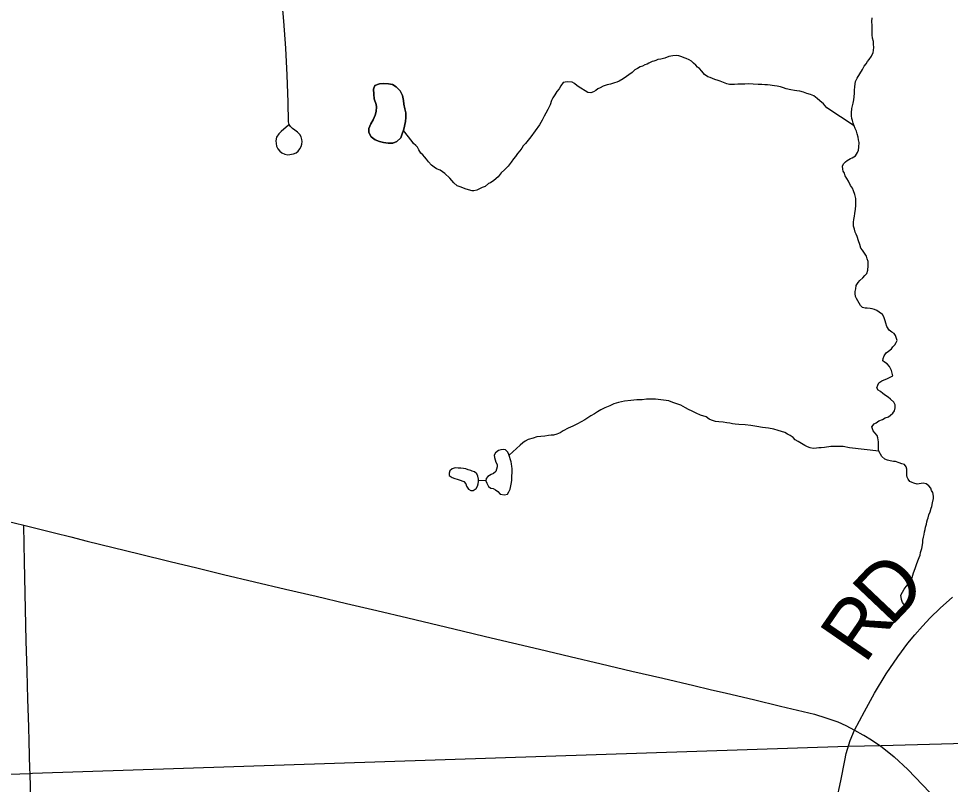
# Model space of a CAD drawing. Extents: x 103424 to 286016, y 38711 to 110967.
# Drawn here: x 157992 to 162840, y 97551 to 101537 of the extents above; entities that cross this region are included whole.
import ezdxf

# ---------------------------------------------------------------- set-up
doc = ezdxf.new("R2010")
doc.units = 0
for name, color, linetype in [('GM_X_Corporation', 7, 'Continuous'), ('GM_X_County_Road', 7, 'Continuous'), ('GM_X_County_Road_Text', 7, 'Continuous'), ('GM_X_Minor_Lake', 7, 'Continuous'), ('GM_X_Minor_River', 7, 'Continuous'), ('GM_X_Township_Road', 7, 'Continuous')]:
    doc.layers.add(name, color=color, linetype=linetype)

msp = doc.modelspace()

# ---------------------------------------------------------------- linework, layer by layer
at = {"layer": 'GM_X_Corporation'}
msp.add_lwpolyline([(173175.4, 110967.2), (148354.5, 110967.2), (148366.5, 110284), (148366.4, 110242.2), (148494.2, 102114.7), (148500.5, 101714.1), (148505.8, 101377.4), (148509.9, 101119.2), (148594.2, 97294.7), (158050.5, 97608.1), (158064.2, 97608.5), (162306.4, 97749.1), (162479.3, 97753.8), (165116.9, 97825.6), (173478.4, 98058.2), (173457.5, 99090), (173443.3, 99817.2), (173398.5, 101988.3), (173365.2, 103570.9), (173327.2, 105148.6), (173218, 109584.4)], close=True, dxfattribs=at)
msp.add_lwpolyline([(148594.2, 97294.7), (158050.5, 97608.1), (158064.2, 97608.5), (162306.4, 97749.1), (162479.3, 97753.8), (165116.9, 97825.6), (173478.4, 98058.2), (173550.7, 94746.5), (173649.8, 90059.6), (173693.6, 87690.3), (173775.2, 84514.7), (174054.1, 73155.3), (174066.9, 72315.5), (174070.5, 72208.9), (173777.3, 72202), (169136.7, 72130.4), (166950.9, 72068.3), (161596.3, 71930.5), (161287.7, 71923.7), (157064.3, 71829.7), (151578, 71707.7), (149073.5, 71652)], dxfattribs=at)
at = {"layer": 'GM_X_County_Road'}
for points in [[(157932.1, 98921.7), (158019.1, 98900.2)], [(158019.1, 98900.2), (158179.2, 98860), (158263.9, 98838.7), (158348.7, 98817.5), (158484.3, 98784.1), (158619.9, 98750.7), (158780.3, 98711.5), (158919.5, 98677.5), (159058.7, 98643.5), (159219.4, 98605.6), (159380.1, 98567.7), (159540.7, 98529.9), (159698.6, 98492.7), (159856.5, 98455.5), (160017, 98417.3), (160177.6, 98379.1), (160299.4, 98350.1), (160421.2, 98321.1), (160561.3, 98287.6), (160701.4, 98254.1), (160862.1, 98216.3), (161022.7, 98178.5), (161183.4, 98140.7), (161344.1, 98102.9), (161504.8, 98065.1), (161589.9, 98045.1), (161675.1, 98025.1), (161815.7, 97991.8), (161956.4, 97958.6), (162074.8, 97929.8), (162133, 97915.8), (162192.7, 97898), (162254.9, 97876.6), (162296.6, 97857.2), (162342, 97833)], [(162298.1, 97710.7), (162318.6, 97779.5), (162342, 97833), (162394.1, 97929.5), (162446.2, 98025.9), (162506.6, 98125.5), (162566.8, 98214.7), (162618.5, 98285.4), (162655.4, 98329.5), (162695.7, 98375), (162735.3, 98418.1), (162787.6, 98468.5), (162851.5, 98525)], [(162342, 97833), (162385.5, 97809.4), (162390, 97806.8)], [(162390, 97806.8), (162429.7, 97783.4), (162478, 97750.2), (162519.8, 97717.5)], [(162248.4, 97464.5), (162269.5, 97569.8), (162290.7, 97675.1), (162298.1, 97710.7)], [(162519.8, 97717.5), (162548.5, 97693.4), (162619.4, 97628.6), (162732.9, 97508.7)]]:
    msp.add_lwpolyline(points, dxfattribs=at)
at = {"layer": 'GM_X_Minor_Lake'}
for points in [[(159854.6, 101078.4), (159852.5, 101090.5), (159842.4, 101118.7), (159840.3, 101142.9), (159838.2, 101169.2), (159846.2, 101189.4), (159870.4, 101197.6), (159892.6, 101199.7), (159916.8, 101197.7), (159937, 101193.8), (159957.3, 101181.7), (159977.5, 101161.6), (159989.7, 101137.4), (159993.8, 101111.2), (159995.8, 101091), (160002, 101066.8), (160006.1, 101046.6), (160006.1, 101022.4), (160004.2, 101002.1), (159996.2, 100961.7), (159988.2, 100937.5), (159980.2, 100917.2), (159960, 100897), (159939.9, 100888.8), (159915.6, 100888.8), (159891.4, 100892.7), (159869.2, 100896.7), (159847, 100906.7), (159826.7, 100920.8), (159814.6, 100945), (159814.5, 100965.1), (159824.5, 100989.4), (159836.6, 101009.7), (159846.6, 101033.9), (159852.6, 101054.1), (159854.6, 101078.4)], [(160006.1, 101022.4), (160006.1, 101046.6), (160002, 101066.8), (159995.8, 101091), (159993.8, 101111.2), (159989.7, 101137.4), (159977.5, 101161.6), (159957.3, 101181.7), (159937, 101193.8), (159916.8, 101197.7), (159892.6, 101199.7), (159870.4, 101197.6), (159846.2, 101189.4), (159838.2, 101169.2), (159840.3, 101142.9), (159842.4, 101118.7), (159852.5, 101090.5), (159854.6, 101078.4)], [(159854.6, 101078.4), (159852.6, 101054.1), (159846.6, 101033.9), (159836.6, 101009.7), (159824.5, 100989.4), (159814.5, 100965.1), (159814.6, 100945), (159826.7, 100920.8), (159847, 100906.7), (159869.2, 100896.7), (159891.4, 100892.7), (159915.6, 100888.8), (159939.9, 100888.8), (159960, 100897), (159980.2, 100917.2), (159988.2, 100937.5), (159996.2, 100961.7), (160004.2, 101002.1), (160006.1, 101022.4)], [(160556.3, 99121.6), (160558.5, 99133.7), (160559.7, 99194.2), (160557.9, 99206.3), (160556.1, 99218.5), (160554.3, 99230.6), (160543, 99267.1), (160537.2, 99279.3), (160525.3, 99291.7), (160513.3, 99293.9), (160501.2, 99292.1), (160489.1, 99288.3), (160472.7, 99276.5), (160466.5, 99264.5), (160468.3, 99252.4), (160475.8, 99228), (160481.6, 99215.8), (160481.4, 99203.7), (160479.2, 99191.7), (160474.9, 99179.6), (160462.7, 99169.8), (160450.5, 99163.9), (160434.2, 99154.2), (160423.9, 99142.3), (160423.7, 99130.1), (160427.5, 99118), (160437.2, 99101.7)], [(160348.3, 99182.6), (160344.3, 99184.1), (160330.3, 99188.4), (160318.3, 99192.6), (160306.2, 99194.9), (160292.2, 99197.1), (160278.2, 99197.4), (160264.1, 99197.7), (160247.9, 99193.9), (160235.6, 99182.1), (160231.4, 99170), (160233.1, 99157.9), (160247, 99147.5)], [(160247, 99147.5), (160261, 99143.3), (160273, 99139), (160285, 99136.8), (160309, 99128.2), (160318.8, 99116), (160322.6, 99103.8), (160332.3, 99087.5), (160344.3, 99081.2), (160356.3, 99081), (160372.6, 99090.8), (160378.9, 99102.7), (160383.2, 99114.8), (160385.4, 99126.8), (160385.6, 99138.9), (160381.9, 99155.1), (160376.1, 99167.3), (160364.2, 99177.6), (160352.3, 99181.9), (160348.3, 99182.6)], [(160437.2, 99101.7), (160449.1, 99093.4), (160461.1, 99091.1), (160473.1, 99084.8), (160484.9, 99074.5), (160496.8, 99062.2), (160520.8, 99057.7), (160535, 99061.5), (160543.3, 99073.5), (160549.6, 99087.5), (160556.3, 99121.6)]]:
    msp.add_lwpolyline(points, dxfattribs=at)
at = {"layer": 'GM_X_Minor_River'}
msp.add_line((160423.7, 99133), (160385.5, 99130.1), dxfattribs=at)
for points in [[(162325.9, 101030.8), (162325.6, 101047), (162327.2, 101069.2), (162331, 101083.4), (162334.8, 101097.6), (162338.5, 101113.9), (162340.3, 101130), (162342, 101148.3), (162341.7, 101164.4), (162343.4, 101182.6), (162345.1, 101196.8), (162346.9, 101209), (162354.7, 101227.3), (162382.1, 101272.2), (162391.9, 101288.6), (162401.8, 101300.8), (162409.6, 101313.1), (162417.5, 101323.3), (162429.3, 101341.7), (162439.1, 101360.1), (162440.9, 101370.2), (162442.6, 101388.4), (162440.3, 101402.5), (162440, 101418.7), (162435.7, 101434.8), (162433.4, 101452.9), (162433, 101471.1), (162432.7, 101487.3), (162432.5, 101501.4), (162432.1, 101521.6), (162433.8, 101541.8)], [(162339, 100978.5), (162198, 101073), (162179.5, 101092.8), (162161.1, 101108.7), (162146.7, 101120.5), (162130.3, 101134.4), (162112, 101142.1), (162093.8, 101147.9), (162075.5, 101153.6), (162057.2, 101159.3), (162041.1, 101161.1), (162028.9, 101162.9), (162010.7, 101166.6), (161986.4, 101172.2), (161972.2, 101176), (161956, 101181.7), (161939.7, 101185.5), (161925.6, 101187.3), (161913.4, 101189.1), (161903.3, 101190.9), (161889.2, 101192.7), (161875, 101192.4), (161858.9, 101194.1), (161840.7, 101193.8), (161814.5, 101195.4), (161792.2, 101197), (161770, 101196.6), (161749.9, 101196.2), (161733.7, 101195.9), (161717.6, 101193.6), (161703.5, 101193.4), (161691.4, 101193.2), (161677.2, 101197), (161642.7, 101210.5), (161632.5, 101214.3), (161614.2, 101220.1), (161602, 101225.9), (161589.8, 101229.7), (161577.7, 101233.6), (161561.3, 101245.4), (161546.9, 101263.3), (161534.5, 101277.2), (161524.3, 101285.1), (161516, 101295.1), (161503.7, 101305), (161493.5, 101314.9), (161481.2, 101322.7), (161465, 101328.5), (161454.8, 101332.4), (161442.6, 101338.2), (161426.4, 101344), (161414.2, 101345.8), (161396.1, 101343.4), (161376, 101339), (161354, 101330.5), (161333.9, 101326.1), (161317.8, 101323.8), (161307.8, 101319.6), (161297.7, 101315.4), (161287.7, 101313.2), (161271.7, 101304.8), (161261.7, 101300.6), (161249.7, 101296.3), (161237.6, 101290.1), (161225.6, 101285.8), (161211.6, 101277.5), (161197.6, 101271.2), (161183.8, 101256.8), (161137.9, 101223.6), (161116, 101211.1), (161103.9, 101206.9), (161091.9, 101202.6), (161071.8, 101196.2), (161053.8, 101191.8), (161033.7, 101185.4), (161017.7, 101177.1), (161005.7, 101170.8), (160995.8, 101162.5), (160983.8, 101156.2), (160969.8, 101149.9), (160953.6, 101151.7), (160939.3, 101161.5), (160916.9, 101175.2), (160898.5, 101187), (160884.1, 101198.9), (160871.9, 101206.8), (160849.7, 101208.4), (160835.6, 101206.1), (160825.5, 101203.9), (160813.7, 101187.5), (160803.9, 101171.2), (160792.1, 101156.8), (160782.3, 101140.5), (160772.5, 101124.2), (160764.7, 101109.9), (160757, 101087.5), (160745.3, 101063.1), (160735.6, 101044.7), (160725.8, 101028.4), (160716, 101008), (160702.4, 100983.5)], [(162509.9, 99662.4), (162539.9, 99677.1), (162533.3, 99705.3), (162522.9, 99725.3), (162510.5, 99739.2), (162498.2, 99749.1), (162488, 99755), (162489.8, 99767.1), (162495.6, 99781.4), (162505.4, 99797.7), (162517.4, 99806), (162533.3, 99818.4), (162541.2, 99828.7), (162551.1, 99838.9), (162558.9, 99851.2), (162562.8, 99861.4), (162558.5, 99877.5), (162554.3, 99887.5), (162548, 99897.5), (162535.8, 99905.3), (162521.5, 99915.2), (162509, 99935.1), (162504.7, 99951.2), (162500.4, 99963.3), (162498.2, 99973.3), (162494, 99985.4), (162487.7, 99997.4), (162469.3, 100009.2), (162457.1, 100017), (162444.9, 100022.9), (162432.7, 100026.7), (162422.6, 100028.5), (162406.4, 100030.3), (162396.3, 100030.1), (162382.1, 100033.9), (162371.9, 100043.8), (162351, 100079.8), (162346.8, 100089.8), (162344.5, 100105.9), (162344.3, 100116), (162348.1, 100130.2), (162349.8, 100148.4), (162359.6, 100162.8), (162369.5, 100173), (162385.4, 100187.5), (162395.3, 100199.8), (162405.2, 100210), (162410.9, 100228.3), (162412.5, 100250.6), (162412.1, 100272.8), (162407.9, 100286.9), (162403.6, 100300.9), (162397.3, 100310.9), (162382.8, 100330.8), (162374.6, 100342.8), (162368.2, 100360.9), (162361.8, 100381), (162355.3, 100403.1), (162349.1, 100415.1), (162344.8, 100425.1), (162340.5, 100441.2), (162336.2, 100457.3), (162335.8, 100477.5), (162337.6, 100491.6), (162341.3, 100507.9), (162343.1, 100522), (162346.7, 100544.3), (162348.4, 100564.6), (162348.1, 100582.7), (162347.8, 100600.9), (162343.3, 100621), (162336.9, 100641.1), (162330.6, 100655.2), (162320.3, 100669.1), (162309.8, 100691.1), (162301.5, 100705.1), (162293.2, 100719.1), (162288.9, 100733.2), (162282.6, 100743.2), (162280.4, 100753.2), (162278.1, 100769.4), (162284, 100781.6), (162293.9, 100791.9), (162303.9, 100798.1), (162319.8, 100808.5), (162329.8, 100812.7), (162345.8, 100823.1), (162357.6, 100839.5), (162361.4, 100851.7), (162363.1, 100867.8), (162364.7, 100892.1), (162362.4, 100906.2), (162360.2, 100920.3), (162355.9, 100936.4), (162351.6, 100950.5), (162345.3, 100964.5), (162339, 100978.5), (162334.7, 100992.6), (162330.4, 101006.6), (162328.2, 101016.7), (162325.9, 101030.8)], [(160702.4, 100983.5), (160657, 100922.1), (160643.3, 100903.7), (160629.4, 100887.3), (160617.5, 100874.9), (160609.7, 100862.7), (160599.8, 100848.4), (160588, 100834), (160578.2, 100819.7), (160566.3, 100807.4), (160554.5, 100789), (160538.7, 100768.5), (160520.9, 100750), (160503, 100733.5), (160487.2, 100713), (160465.4, 100694.4), (160447.5, 100682), (160437.4, 100677.8), (160419.5, 100663.3), (160403.5, 100657), (160393.5, 100652.7), (160375.5, 100644.3), (160361.4, 100640.1), (160351.4, 100639.9), (160333.1, 100645.6), (160314.8, 100651.3), (160294.5, 100659.1), (160274.2, 100666.8), (160255.7, 100682.6), (160235.1, 100706.5), (160210.5, 100730.3), (160186, 100748), (160165.6, 100755.7), (160153.4, 100763.6), (160141.1, 100773.5), (160124.6, 100791.4), (160114.3, 100805.3), (160104, 100817.2), (160095.7, 100827.2), (160085.5, 100837.1), (160075.1, 100853.1), (160066.8, 100867.1), (160058.5, 100877), (160046.2, 100886.9), (160040, 100896.9), (159994.1, 100955.4)], [(162607.9, 98472.3), (162605.7, 98480.3), (162597.5, 98488.3), (162591.3, 98498.3), (162585, 98512.3), (162582.5, 98536.5), (162590.3, 98550.8), (162600.1, 98567.1), (162610, 98581.4), (162619.8, 98593.7), (162627.7, 98604), (162635.6, 98616.2), (162641.4, 98628.5), (162649, 98652.8), (162656.7, 98675.2), (162664.4, 98695.5), (162670.2, 98713.8), (162677.9, 98732.1), (162683.7, 98744.4), (162685.5, 98758.5), (162691.2, 98778.9), (162694.9, 98797.1), (162696.7, 98809.2), (162696.5, 98821.4), (162700.2, 98837.6), (162704, 98851.8), (162705.8, 98866), (162709.6, 98878.2), (162711.4, 98890.3), (162715.2, 98904.5), (162717, 98916.7), (162720.8, 98928.9), (162724.6, 98939), (162728.4, 98953.3), (162734.2, 98969.5), (162739.9, 98987.8), (162743.7, 98998), (162747.5, 99016.2), (162753.1, 99038.5), (162752.9, 99050.6), (162748.5, 99070.8), (162742.3, 99080.8), (162738, 99092.8), (162727.7, 99104.7), (162713.4, 99114.6), (162699.2, 99118.4), (162677.1, 99116), (162667, 99113.8), (162650.8, 99119.5), (162640.6, 99121.4), (162628.4, 99127.2), (162620.2, 99139.2), (162615.9, 99149.2), (162613.7, 99159.3), (162613.5, 99171.4), (162613.3, 99181.5), (162613.1, 99191.6), (162610.9, 99203.7), (162600.6, 99215.6), (162588.4, 99219.4), (162574.2, 99225.2), (162553.9, 99230.9), (162543.8, 99230.7), (162527.6, 99234.5), (162513.4, 99238.3), (162499.2, 99244.1), (162482.8, 99257.9), (162468.2, 99285.9), (162466, 99296), (162465.8, 99306.1), (162465.5, 99324.3), (162465.3, 99334.4), (162462.9, 99354.5), (162458.7, 99366.6), (162446.3, 99380.5), (162438.1, 99390.5), (162431.6, 99412.6), (162443.5, 99426.9), (162453.4, 99433.2), (162467.4, 99443.5), (162487.4, 99449.9), (162501.4, 99458.3), (162517.4, 99464.6), (162529.4, 99472.9), (162541.3, 99483.2), (162549.2, 99495.5), (162552.9, 99511.7), (162552.7, 99525.8), (162546.4, 99539.9), (162527.9, 99555.7), (162515.6, 99565.6), (162503.3, 99575.5), (162489, 99585.3), (162476.8, 99595.2), (162464.5, 99603), (162458.2, 99615.1), (162462, 99629.3), (162467.9, 99641.5), (162483.8, 99651.9), (162495.9, 99656.1), (162509.9, 99662.4)], [(162468.2, 99285.9), (162314.5, 99303.4), (162282.1, 99308.9), (162247.8, 99310.3), (162217.5, 99309.7), (162185.3, 99305.1), (162167.2, 99302.8), (162155.1, 99302.6), (162143, 99300.3), (162126.9, 99300), (162110.7, 99301.8), (162096.5, 99307.6), (162082.2, 99315.4), (162065.9, 99325.2), (162047.6, 99335), (162033.3, 99344.8), (162023, 99356.8), (162006.7, 99366.6), (161992.4, 99374.4), (161978.1, 99382.2), (161961.9, 99388), (161943.6, 99393.7), (161921.3, 99399.4), (161893, 99404.9), (161862.6, 99408.4), (161832.3, 99413.9), (161801.9, 99419.5), (161771.6, 99422.9), (161739.3, 99424.4), (161721.1, 99426.1), (161706.9, 99427.9), (161692.7, 99431.6), (161676.5, 99433.4), (161658.3, 99437.1), (161636.1, 99438.7), (161617.9, 99440.4), (161597.6, 99446.1), (161585.4, 99451.9), (161569.1, 99463.8), (161540.6, 99473.4), (161518.3, 99483), (161495.9, 99492.8), (161477.5, 99502.5), (161461.3, 99510.3), (161449, 99518.2), (161436.8, 99524), (161426.6, 99527.9), (161412.4, 99533.7), (161396.2, 99539.4), (161375.9, 99547.2), (161305.1, 99556), (161282.9, 99555.6), (161258.7, 99555.2), (161236.5, 99552.7), (161208.3, 99552.2), (161178.1, 99549.7), (161143.8, 99545), (161113.7, 99538.4), (161089.6, 99531.9), (161067.6, 99521.4), (161041.5, 99510.9), (161021.5, 99500.4), (161003.6, 99490), (160987.6, 99479.6), (160969.6, 99469.2), (160953.7, 99458.8), (160937.7, 99448.4), (160919.8, 99438), (160899.8, 99427.5), (160875.8, 99415), (160851.7, 99404.4), (160825.7, 99391.9), (160809.8, 99381.5), (160791.8, 99373.1), (160775.7, 99368.7), (160763.6, 99368.5), (160749.5, 99366.2), (160729.4, 99363.9), (160709.3, 99361.5), (160689.1, 99359.1), (160669.1, 99352.7), (160642.9, 99346.2), (160626.9, 99337.8), (160615, 99329.5), (160601.1, 99317.1), (160543.8, 99264.3)]]:
    msp.add_lwpolyline(points, dxfattribs=at)
at = {"layer": 'GM_X_Township_Road'}
msp.add_line((158051.5, 97609.3), (158050.9, 97630.4), dxfattribs=at)
for points in [[(159397.1, 100982.5), (159358.2, 100949.8), (159345.4, 100936.5), (159334.4, 100920.4), (159330.5, 100901.6), (159334, 100873.1), (159341, 100859), (159350.4, 100846.2), (159361.8, 100838.2), (159378, 100831.5), (159393, 100828.2), (159422.9, 100832.4), (159435.8, 100839), (159447.1, 100846.9), (159455.8, 100858.9), (159461.6, 100870.6), (159465.3, 100883.5), (159466.9, 100896.6), (159465.7, 100908.4), (159461.6, 100921.3), (159454.7, 100933.2), (159442.5, 100946.5), (159428.8, 100956.2), (159417.1, 100965), (159407.5, 100974.8), (159400, 100986.6), (159396.4, 101000.3), (159395, 101102.3), (159390, 101242.8), (159382.6, 101383.2), (159372.8, 101523.5), (159360.6, 101663.5)], [(158050.9, 97630.4), (158047.2, 97773.1), (158045.2, 97849.9), (158040.8, 97994.9), (158036.4, 98139.9), (158031.6, 98297.5), (158028, 98462.5), (158024.4, 98627.5), (158022.6, 98713), (158020.7, 98798.6), (158019.1, 98900.2)], [(158055.2, 97458.3), (158051.5, 97609.3)]]:
    msp.add_lwpolyline(points, dxfattribs=at)

# ---------------------------------------------------------------- texts
at = {"layer": 'GM_X_County_Road_Text'}
for s, rotation, p in [('D', 46.5044, (162528.2, 98366)), ('R', 55.4233, (162395.4, 98171.5))]:
    msp.add_text(s, height=301.9, rotation=rotation, dxfattribs=at).set_placement(p)

doc.saveas('drawing.dxf')
